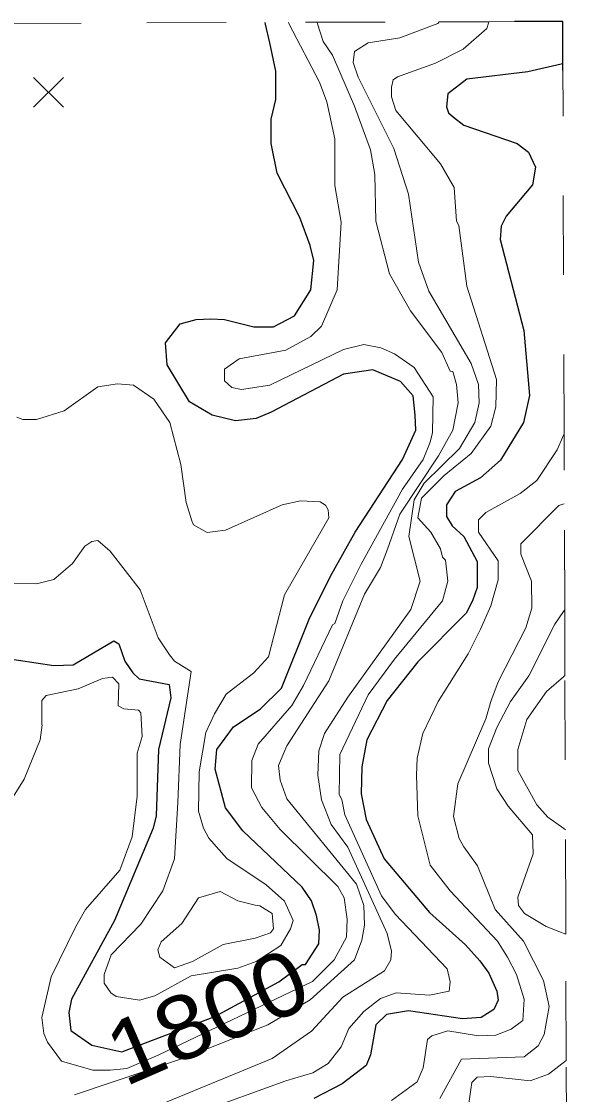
# Model space of a CAD drawing. Extents: x 423 to 448.8, y 7456.3 to 7484.
# Drawn here: x 447.981 to 448.669, y 7482.685 to 7484.035 of the extents above; entities that cross this region are included whole.
import ezdxf
from ezdxf.enums import TextEntityAlignment as Align

# ---------------------------------------------------------------- set-up
doc = ezdxf.new("R2010")
doc.units = 0
doc.header["$LTSCALE"] = 0.032
doc.linetypes.add('SHORT_DASHED', pattern=[2.7, 1.5, -1.2])
for name, color, linetype, lineweight in [('1', 7, 'Continuous', 25), ('2', 7, 'Continuous', 13), ('21', 7, 'Continuous', 25), ('22', 7, 'SHORT_DASHED', 13), ('63', 7, 'Continuous', 25)]:
    doc.layers.add(name, color=color, linetype=linetype, lineweight=lineweight)
doc.layers.add('61', color=7, linetype='Continuous')

msp = doc.modelspace()

# ---------------------------------------------------------------- linework, layer by layer
at = {"layer": '1'}
for points in [[(448.2983, 7483.6509), (448.3247, 7483.6649), (448.3456, 7483.6974), (448.3494, 7483.7345), (448.3448, 7483.7531), (448.3316, 7483.7887), (448.303, 7483.8443), (448.2953, 7483.8815), (448.2953, 7483.9124), (448.3014, 7483.9372), (448.3014, 7483.9727), (448.2937, 7484.0083), (448.2884, 7484.032), (448.288, 7484.034)], [(448.6629, 7483.9818), (448.6609, 7483.9814), (448.6186, 7483.972), (448.542, 7483.9627), (448.518, 7483.9441), (448.5165, 7483.9278), (448.5188, 7483.9201), (448.525, 7483.9147), (448.5382, 7483.9047), (448.6054, 7483.8815), (448.6194, 7483.8706), (448.6286, 7483.8521), (448.6248, 7483.8296), (448.5915, 7483.7902), (448.5853, 7483.7778), (448.5838, 7483.7608), (448.6139, 7483.6463), (448.6209, 7483.5644), (448.6132, 7483.5303), (448.5845, 7483.4831), (448.559, 7483.4607), (448.5273, 7483.4437), (448.5165, 7483.4267), (448.5165, 7483.412), (448.5234, 7483.4003), (448.5381, 7483.3872), (448.5551, 7483.3555), (448.5551, 7483.323), (448.5489, 7483.306), (448.5412, 7483.2905), (448.4801, 7483.2294), (448.4415, 7483.1807), (448.4159, 7483.1312), (448.4098, 7483.0972), (448.409, 7483.0632), (448.4152, 7483.0307), (448.4376, 7482.9812), (448.4948, 7482.9138), (448.5404, 7482.8729), (448.5583, 7482.8527), (448.5698, 7482.8373), (448.5799, 7482.8149), (448.5814, 7482.8033), (448.576, 7482.7916), (448.5598, 7482.7816), (448.5366, 7482.7801), (448.4685, 7482.7901), (448.4407, 7482.7854), (448.4275, 7482.7723), (448.4206, 7482.7344), (448.4151, 7482.7213), (448.385, 7482.698), (448.3494, 7482.6795)], [(447.955, 7483.2348), (448.0215, 7483.2248), (448.0462, 7483.2255), (448.0972, 7483.2557), (448.1034, 7483.2518), (448.1112, 7483.2302), (448.1212, 7483.2155), (448.129, 7483.2078), (448.1669, 7483.2008), (448.1692, 7483.1838), (448.1537, 7483.1188), (448.1506, 7483.0353), (448.1468, 7483.0198), (448.098, 7482.9038), (448.0439, 7482.8048), (448.0408, 7482.7878), (448.0431, 7482.7653), (448.0694, 7482.7468), (448.1073, 7482.7383), (448.2244, 7482.7827), (448.3052, 7482.8264), (448.3347, 7482.8481), (448.3386, 7482.8481), (448.3556, 7482.8744), (448.3564, 7482.8914), (448.3525, 7482.91), (448.3463, 7482.9286), (448.3347, 7482.9456), (448.2597, 7483.0167), (448.238, 7483.0453), (448.2249, 7483.0941), (448.2272, 7483.1188), (448.2481, 7483.1474), (448.2814, 7483.1698), (448.3084, 7483.1961), (448.3432, 7483.2828), (448.3703, 7483.337), (448.4012, 7483.3926), (448.4608, 7483.4839), (448.4778, 7483.521), (448.477, 7483.5396), (448.4743, 7483.564), (448.4585, 7483.5821), (448.4236, 7483.5968), (448.3866, 7483.5914), (448.2953, 7483.5435), (448.2767, 7483.5357), (448.2504, 7483.5326), (448.221, 7483.5396), (448.1924, 7483.5566), (448.1646, 7483.603), (448.1622, 7483.6308), (448.1808, 7483.6548), (448.2009, 7483.6603), (448.2195, 7483.661), (448.2365, 7483.6603), (448.2736, 7483.651), (448.2983, 7483.6509)]]:
    msp.add_lwpolyline(points, dxfattribs=at)
at = {"layer": '2'}
for points in [[(448.5702, 7484.035), (448.5694, 7484.033), (448.567, 7484.0265), (448.5374, 7484.0006), (448.5026, 7483.9828), (448.4546, 7483.9657), (448.4492, 7483.9619), (448.4469, 7483.9526), (448.4469, 7483.9403), (448.4523, 7483.9232), (448.5088, 7483.8559), (448.5258, 7483.8265), (448.5289, 7483.784), (448.532, 7483.7786), (448.542, 7483.702), (448.5791, 7483.5845), (448.5784, 7483.5504), (448.5722, 7483.5257), (448.5474, 7483.4916), (448.5134, 7483.4638), (448.4848, 7483.4352), (448.4801, 7483.4104), (448.4964, 7483.3926), (448.5088, 7483.3717), (448.5111, 7483.3609), (448.5149, 7483.3571), (448.518, 7483.3308), (448.5111, 7483.306), (448.4507, 7483.2325), (448.4175, 7483.1876), (448.3819, 7483.1127), (448.3813, 7483.0624), (448.3843, 7483.0558), (448.3881, 7483.0368), (448.4345, 7482.9348), (448.4515, 7482.9115), (448.5172, 7482.8427), (448.5211, 7482.8265), (448.5195, 7482.8148), (448.4948, 7482.8095), (448.4531, 7482.8125), (448.433, 7482.8056), (448.4121, 7482.7893), (448.3935, 7482.7676), (448.3835, 7482.7445), (448.3672, 7482.7236), (448.3478, 7482.712), (448.3139, 7482.7019), (448.2025, 7482.6617)], [(448.3904, 7482.8829), (448.3912, 7482.9054), (448.3873, 7482.9324), (448.3796, 7482.9463), (448.3069, 7483.0182), (448.2837, 7483.0461), (448.2705, 7483.0708), (448.2713, 7483.1049), (448.279, 7483.1258), (448.3216, 7483.1745), (448.3363, 7483.1993), (448.3726, 7483.2758), (448.3757, 7483.2774), (448.3858, 7483.306), (448.409, 7483.3524), (448.4608, 7483.4468), (448.4871, 7483.4839), (448.4956, 7483.5056), (448.4987, 7483.5179), (448.4995, 7483.5628), (448.4755, 7483.5999), (448.4507, 7483.6169), (448.4337, 7483.6247), (448.4121, 7483.6285), (448.3866, 7483.6223), (448.2937, 7483.5775), (448.2582, 7483.5721), (448.2458, 7483.5744), (448.2365, 7483.5829), (448.2365, 7483.5976), (448.2551, 7483.6108), (448.3139, 7483.6216), (448.3455, 7483.6386), (448.3587, 7483.6517), (448.3788, 7483.6974), (448.3835, 7483.7825), (448.3757, 7483.8289), (448.3757, 7483.8877), (448.3657, 7483.9341), (448.3564, 7483.9588), (448.3181, 7484.0321), (448.3171, 7484.0341)], [(448.4121, 7482.9224), (448.4028, 7482.9494), (448.3154, 7483.057), (448.3069, 7483.0802), (448.3046, 7483.0987), (448.3154, 7483.1234), (448.368, 7483.2055), (448.4129, 7483.3145), (448.433, 7483.3478), (448.4422, 7483.371), (448.4577, 7483.415), (448.5064, 7483.4886), (448.5242, 7483.521), (448.5312, 7483.5551), (448.5289, 7483.5783), (448.5242, 7483.5945), (448.5211, 7483.5953), (448.5103, 7483.6185), (448.4708, 7483.671), (448.4445, 7483.7175), (448.4275, 7483.784), (448.426, 7483.8428), (448.4206, 7483.8737), (448.4005, 7483.9286), (448.3726, 7483.9928), (448.361, 7484.0099), (448.354, 7484.0322), (448.3534, 7484.0342)], [(448.5521, 7483.5303), (448.5575, 7483.5551), (448.5567, 7483.5783), (448.5474, 7483.6046), (448.494, 7483.6958), (448.4809, 7483.7322), (448.4685, 7483.818), (448.45, 7483.8753), (448.4051, 7483.965), (448.3989, 7483.9836), (448.4004, 7483.9975), (448.4175, 7484.0083), (448.4577, 7484.0145), (448.5055, 7484.0328), (448.507, 7484.0348)], [(448.1816, 7483.4777), (448.1677, 7483.5303), (448.1475, 7483.5597), (448.122, 7483.5775), (448.1019, 7483.579), (448.0772, 7483.5752), (448.0346, 7483.545), (447.9998, 7483.5342), (447.9828, 7483.5342), (447.9751, 7483.5373)], [(448.0818, 7482.6416), (448.2968, 7482.7298), (448.3463, 7482.7645), (448.3858, 7482.8071), (448.4384, 7482.8403), (448.4461, 7482.8543), (448.4469, 7482.8651), (448.4414, 7482.8875), (448.3919, 7482.9958), (448.3711, 7483.0245), (448.3587, 7483.0554), (448.3541, 7483.0864), (448.3556, 7483.1173), (448.3626, 7483.1389), (448.3919, 7483.1846), (448.4716, 7483.2952), (448.4832, 7483.3308), (448.4687, 7483.387), (448.4755, 7483.4331), (448.4883, 7483.4541), (448.5327, 7483.4978), (448.5521, 7483.5303)], [(448.4794, 7483.108), (448.4863, 7483.139), (448.5057, 7483.1792), (448.5435, 7483.2395), (448.559, 7483.2704), (448.5722, 7483.2998), (448.5815, 7483.3323), (448.5815, 7483.3563), (448.5567, 7483.3926), (448.5567, 7483.4081), (448.566, 7483.4173), (448.6093, 7483.4413), (448.6302, 7483.4576), (448.6557, 7483.4963), (448.6636, 7483.5144), (448.6644, 7483.5162)], [(448.1947, 7483.217), (448.1808, 7483.125), (448.1777, 7483.0523), (448.1738, 7482.9812), (448.1592, 7482.9409), (448.1313, 7482.8992), (448.0941, 7482.8605), (448.0849, 7482.8358), (448.0849, 7482.8249), (448.0934, 7482.8125), (448.1004, 7482.8079), (448.1298, 7482.8033), (448.1491, 7482.8087), (448.1947, 7482.8342), (448.2535, 7482.8435), (448.2767, 7482.852), (448.3076, 7482.8721), (448.32, 7482.893), (448.3231, 7482.9038), (448.3123, 7482.9278), (448.2891, 7482.9487), (448.2396, 7482.9819), (448.2171, 7483.0075), (448.2102, 7483.0198), (448.204, 7483.0415), (448.2048, 7483.091), (448.2133, 7483.1405), (448.2241, 7483.1637), (448.2388, 7483.1885), (448.2736, 7483.2155), (448.2922, 7483.2356), (448.3123, 7483.3138), (448.368, 7483.4104), (448.3671, 7483.4204), (448.3641, 7483.4266), (448.3571, 7483.4305), (448.3324, 7483.4321), (448.3092, 7483.4267), (448.2381, 7483.3949), (448.2149, 7483.3919), (448.1978, 7483.4019), (448.1955, 7483.4066), (448.1885, 7483.4298), (448.1816, 7483.4777)], [(448.508, 7482.6795), (448.5351, 7482.729), (448.614, 7482.7321), (448.6317, 7482.746), (448.6394, 7482.76), (448.6456, 7482.7955), (448.6387, 7482.828), (448.6132, 7482.8775), (448.5776, 7482.9177), (448.5552, 7482.9726), (448.5382, 7482.9966), (448.5322, 7483.0068), (448.525, 7483.0345), (448.5304, 7483.0755), (448.566, 7483.1575), (448.5722, 7483.1792), (448.5815, 7483.2039), (448.6163, 7483.272), (448.624, 7483.2967), (448.6232, 7483.3308), (448.6101, 7483.3648), (448.6101, 7483.3779), (448.658, 7483.4259), (448.6628, 7483.4276), (448.6647, 7483.4283)], [(447.9673, 7483.3277), (447.9998, 7483.3276), (448.0215, 7483.3331), (448.0454, 7483.3532), (448.0609, 7483.3748), (448.0694, 7483.3808), (448.0772, 7483.3818), (448.0926, 7483.3686), (448.1305, 7483.3199), (448.153, 7483.2596), (448.1676, 7483.238), (448.1738, 7483.2302), (448.1947, 7483.217)], [(448.6652, 7483.2948), (448.6638, 7483.2928), (448.6526, 7483.2766), (448.6201, 7483.2117), (448.5969, 7483.1792), (448.5799, 7483.1467), (448.5691, 7483.1196), (448.5691, 7483.1018), (448.5799, 7483.0693), (448.5938, 7483.0477), (448.6247, 7483.0113), (448.6255, 7482.9874), (448.6062, 7482.9332), (448.607, 7482.9224), (448.6147, 7482.9123), (448.6418, 7482.896), (448.6579, 7482.8898), (448.6666, 7482.8866)], [(447.9372, 7483.0067), (447.9844, 7483.0817), (448.0045, 7483.1312), (448.0069, 7483.1499), (448.0068, 7483.1499), (448.0068, 7483.1807), (448.0122, 7483.1869), (448.0524, 7483.1954), (448.0832, 7483.2083), (448.0957, 7483.2101), (448.1034, 7483.2016), (448.1027, 7483.1737), (448.1097, 7483.1699), (448.1282, 7483.1683), (448.1313, 7483.1652), (448.1328, 7483.1351), (448.1267, 7483.1142), (448.1267, 7483.0601), (448.1205, 7483.009), (448.105, 7482.9672), (448.0617, 7482.9177), (448.0493, 7482.8961), (448.0184, 7482.8327), (448.0068, 7482.7816), (448.0091, 7482.7615), (448.0137, 7482.7507), (448.0315, 7482.7267), (448.071, 7482.7151), (448.0926, 7482.7151), (448.1135, 7482.7174), (448.154, 7482.7344), (448.3477, 7482.8267), (448.3749, 7482.8543), (448.3904, 7482.8829)], [(448.6655, 7483.2119), (448.6635, 7483.2102), (448.6423, 7483.1918), (448.6175, 7483.1568), (448.6062, 7483.1188), (448.6062, 7483.0925), (448.6302, 7483.0492), (448.6441, 7483.0338), (448.6641, 7483.0193), (448.6661, 7483.0179)], [(448.4469, 7482.6772), (448.4793, 7482.7004), (448.4871, 7482.7182), (448.4925, 7482.7538), (448.4979, 7482.7584), (448.518, 7482.7646), (448.5567, 7482.7584), (448.5784, 7482.7592), (448.5977, 7482.7669), (448.6124, 7482.7777), (448.614, 7482.8048), (448.6047, 7482.8358), (448.593, 7482.8574), (448.5807, 7482.8775), (448.5211, 7482.9409), (448.4956, 7482.9734), (448.4801, 7483.0353), (448.4786, 7483.0864), (448.4794, 7483.108)], [(448.0478, 7482.6842), (448.1863, 7482.7308), (448.2914, 7482.7723), (448.3448, 7482.804), (448.4005, 7482.8543), (448.4098, 7482.8791), (448.4129, 7482.8976), (448.4121, 7482.9224)], [(448.6671, 7482.7275), (448.6449, 7482.7104), (448.6217, 7482.7019), (448.5722, 7482.7074), (448.5551, 7482.7066), (448.5482, 7482.6996), (448.5443, 7482.6733)]]:
    msp.add_lwpolyline(points, dxfattribs=at)
msp.add_lwpolyline([(448.2752, 7482.9231), (448.2813, 7482.9223), (448.2968, 7482.9123), (448.2984, 7482.893), (448.2945, 7482.8883), (448.2752, 7482.8814), (448.235, 7482.8736), (448.1963, 7482.852), (448.1738, 7482.8442), (448.1553, 7482.8574), (448.1529, 7482.8667), (448.1568, 7482.8767), (448.1831, 7482.8999), (448.204, 7482.9324), (448.2311, 7482.9401), (448.2535, 7482.9286)], close=True, dxfattribs=at)
at = {"layer": '21'}
for p, q in [((447.9962, 7483.9648), (448.0337, 7483.9273)), ((448.0337, 7483.9648), (447.9962, 7483.9273))]:
    msp.add_line(p, q, dxfattribs=at)
at = {"layer": '22'}
for points in [[(447.756, 7484.0322), (448.1389, 7484.0335), (448.507, 7484.0348), (448.5702, 7484.035), (448.6627, 7484.0353)], [(448.6652, 7483.2948), (448.6646, 7483.4705), (448.6644, 7483.5162), (448.6629, 7483.9818), (448.6627, 7484.0353)], [(448.6666, 7482.8866), (448.6665, 7482.9057), (448.6655, 7483.2119), (448.6652, 7483.2948)], [(448.6688, 7482.2358), (448.6684, 7482.3409), (448.6681, 7482.4353), (448.6679, 7482.4918), (448.6678, 7482.5233), (448.6677, 7482.5546), (448.6676, 7482.5852), (448.6675, 7482.6192), (448.6671, 7482.7275), (448.6666, 7482.8866)]]:
    msp.add_lwpolyline(points, dxfattribs=at)
at = {"layer": '63'}
msp.add_lwpolyline([(448.6628, 7483.9737), (448.6628, 7484.0353), (448.6021, 7484.0353)], dxfattribs=at)

# ---------------------------------------------------------------- texts
at = {"layer": '61', "width": 1.1}
msp.add_text('1800', height=0.08, rotation=23.512, dxfattribs=at).set_placement((448.231, 7482.7461), align=Align.CENTER)

doc.saveas('drawing.dxf')
